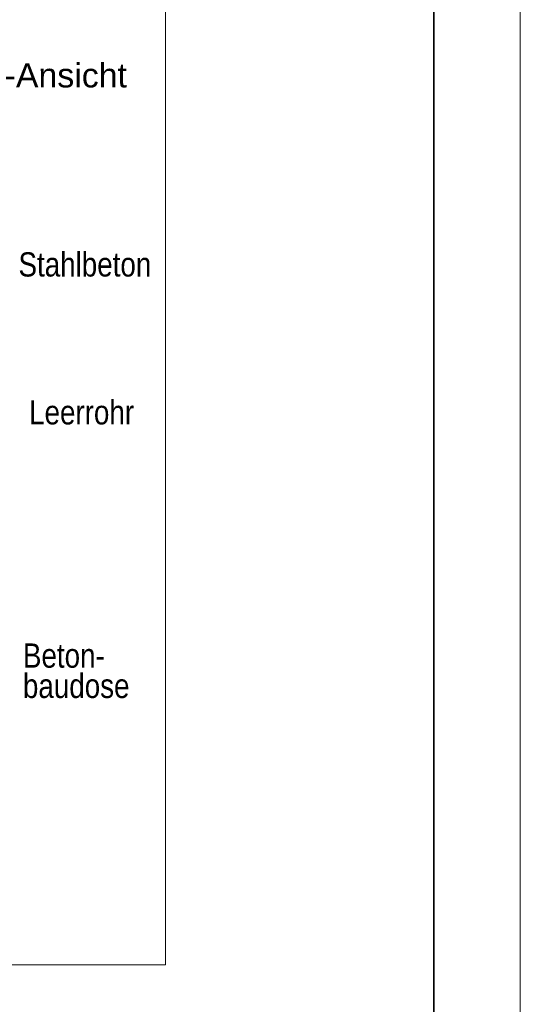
# Model space of a CAD drawing. Extents: x -620 to 3480, y 62 to 1112.
# Tile 285 of 288: x 271 to 300, y 901 to 958. Entities that reach past the tile are written whole.
import ezdxf
from ezdxf.lldxf.tags import DXFTag

# ---------------------------------------------------------------- set-up
doc = ezdxf.new("R2010")
doc.units = 0
doc.layers.get('0').update_dxf_attribs({"lineweight": 13})
doc.layers.add('E_Detail_Beschriftung', color=7, linetype='Continuous', lineweight=13, true_color=0x009900)
doc.layers.add('E_Detail_Linie_Text_Bem', color=7, linetype='Continuous', lineweight=13)
doc.layers.add('iwb_Plankopf Rahmen', color=7, linetype='Continuous', lineweight=35)
doc.styles.get("Standard").update_dxf_attribs({"font": 'ARIALN.TTF'})
tags = doc.linetypes.add('fein_strichliert-A06GA2TT8I', pattern=[4, 1, -2, 1]).pattern_tags.tags
tags[8:9] = [DXFTag(74, 4), DXFTag(75, 0), DXFTag(340, '0'), DXFTag(46, 0.0), DXFTag(50, 0.0), DXFTag(44, 0.0), DXFTag(45, 0.0)]
tags[6:7] = [DXFTag(74, 4), DXFTag(75, 0), DXFTag(340, '0'), DXFTag(46, 0.0), DXFTag(50, 0.0), DXFTag(44, 0.0), DXFTag(45, 0.0)]
tags[4:5] = [DXFTag(74, 4), DXFTag(75, 0), DXFTag(340, '0'), DXFTag(46, 0.0), DXFTag(50, 0.0), DXFTag(44, 0.0), DXFTag(45, 0.0)]

# ---------------------------------------------------------------- blocks, each defined once
blk = doc.blocks.new('Referenz-A06GA2TU8I')
at = {"layer": 'E_Detail_Linie_Text_Bem', "linetype": 'fein_strichliert-A06GA2TT8I', "ltscale": 0.65}
for p, q in [((279.867, 903.107), (279.867, 964.424)), ((217.097, 903.107), (276.84, 903.107)), ((276.84, 903.107), (279.867, 903.107))]:
    blk.add_line(p, q, dxfattribs=at)
at = {"layer": 'E_Detail_Beschriftung', "linetype": 'Continuous', "lineweight": -2, "ltscale": 0.25, "insert": (270.578, 955.202), "char_height": 1.4, "attachment_point": 1}
blk.add_mtext('{\\fArial;-Ansicht}', dxfattribs=at)
at = {"layer": 'E_Detail_Beschriftung', "linetype": 'Continuous', "ltscale": 0.13, "char_height": 1.4, "attachment_point": 1}
for s, insert in [('{\\fArial Narrow;Stahlbeton}', (271.378, 944.278)), ('{\\fArial Narrow;Leerrohr}', (271.991, 935.733)), ('{\\fArial Narrow;Beton-}', (271.635, 921.679)), ('{\\fArial Narrow;baudose}', (271.635, 919.929))]:
    blk.add_mtext(s, dxfattribs=dict(at, insert=insert))

msp = doc.modelspace()

# ---------------------------------------------------------------- linework, layer by layer
at = {"layer": 'iwb_Plankopf Rahmen', "color": 8, "lineweight": 13, "ltscale": 0.13, "true_color": 0x808080}
msp.add_lwpolyline([(300.353, 62.433), (-619.647, 62.433), (-619.647, 1112.433), (300.353, 1112.433), (300.353, 62.433)], close=True, dxfattribs=at)
at = {"layer": 'iwb_Plankopf Rahmen', "ltscale": 0.35}
msp.add_lwpolyline([(-599.647, 67.433), (-599.647, 1107.433), (295.353, 1107.433), (295.353, 67.433), (-599.647, 67.433)], close=True, dxfattribs=at)

# ---------------------------------------------------------------- block references
at = {"color": 8, "lineweight": 25, "ltscale": 0.25, "true_color": 0x808080}
msp.add_blockref('Referenz-A06GA2TU8I', (0, 0), dxfattribs=at)

doc.saveas('drawing.dxf')
